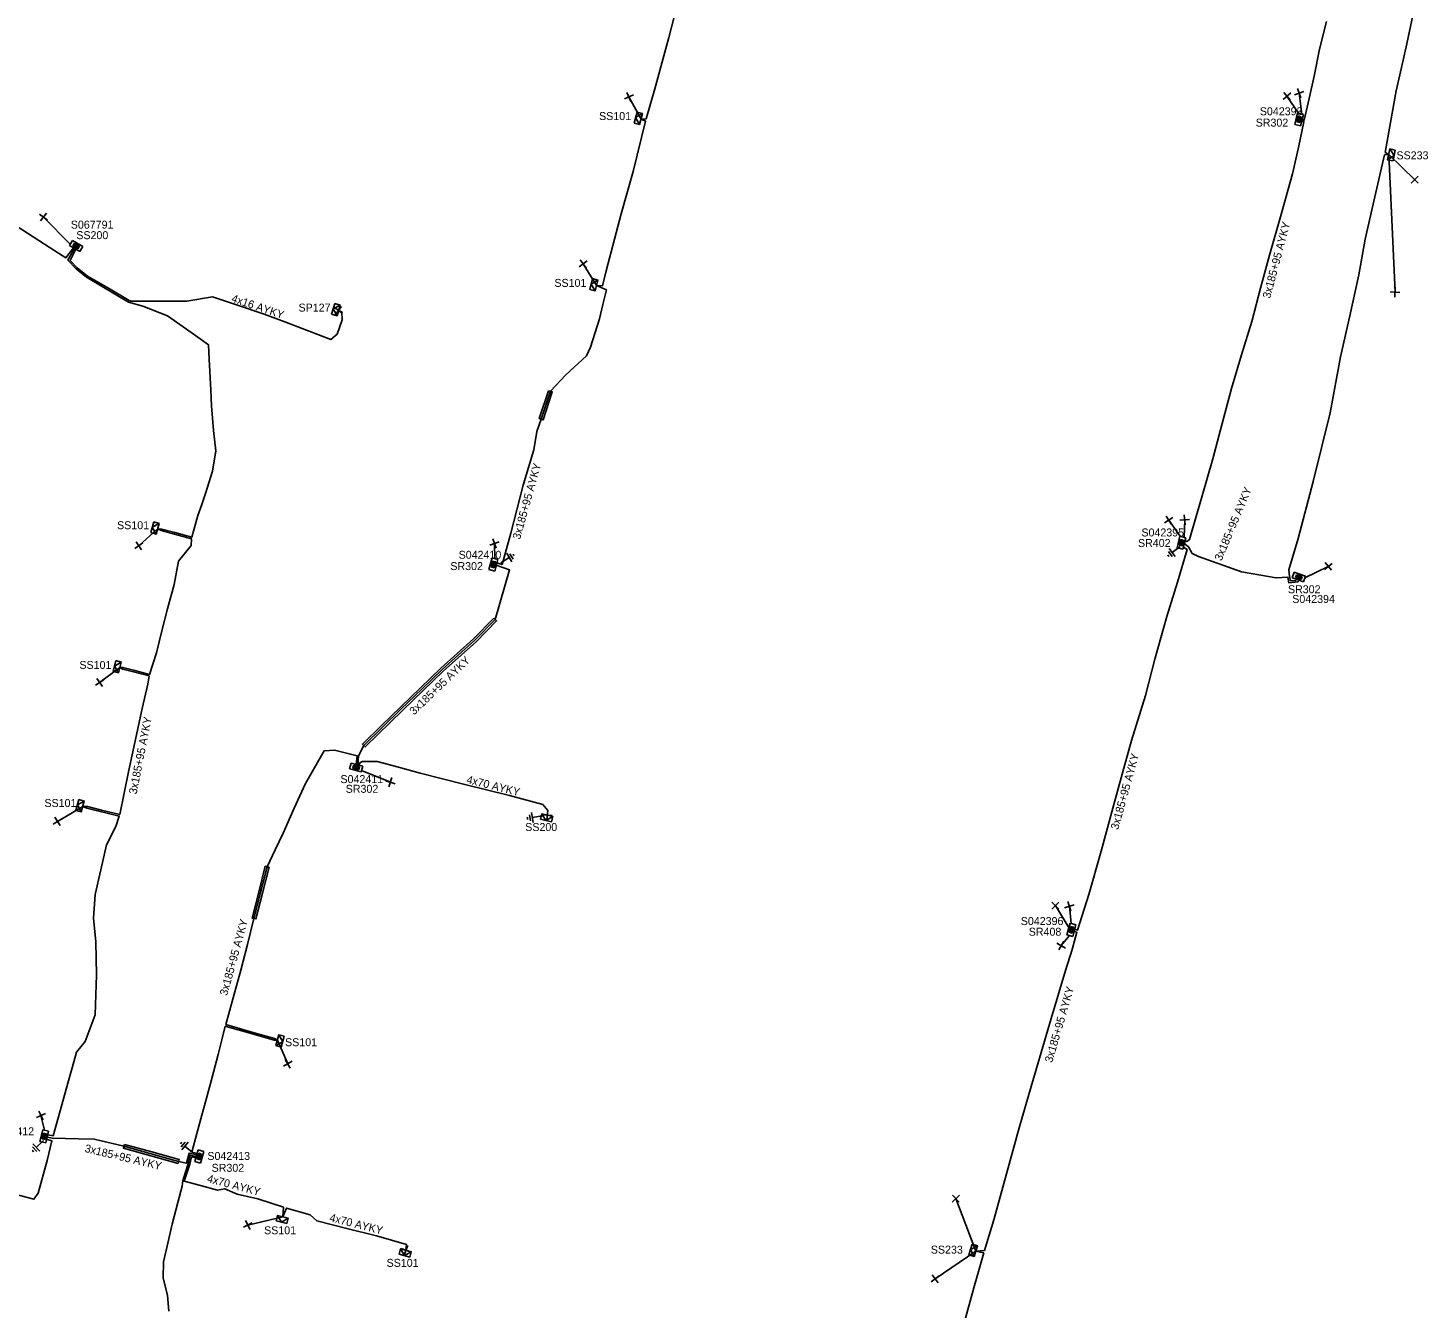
# Model space of a CAD drawing. Extents: x -748492 to -735633, y -1146251 to -1139940.
# Drawn here: x -736764.1 to -736588.4, y -1145747.2 to -1145586.5 of the extents above; entities that cross this region are included whole.
import ezdxf

# ---------------------------------------------------------------- set-up
doc = ezdxf.new("R2010")
doc.units = 0
for name, color, linetype in [('Vrstva 1', 7, 'Continuous'), ('Vrstva 14', 7, 'Continuous'), ('Vrstva 15', 7, 'Continuous'), ('Vrstva 20', 7, 'Continuous'), ('Vrstva 28', 7, 'Continuous'), ('Vrstva 29', 7, 'Continuous'), ('Vrstva 30', 7, 'Continuous'), ('Vrstva 31', 7, 'Continuous'), ('Vrstva 33', 7, 'Continuous'), ('Vrstva 34', 7, 'Continuous'), ('Vrstva 5', 7, 'Continuous'), ('Vrstva 52', 7, 'Continuous'), ('Vrstva 54', 7, 'Continuous'), ('Vrstva 59', 7, 'Continuous'), ('Vrstva 6', 7, 'Continuous'), ('Vrstva 8', 7, 'Continuous'), ('Vrstva 9', 7, 'Continuous')]:
    doc.layers.add(name, color=color, linetype=linetype)

# ---------------------------------------------------------------- blocks, each defined once
blk = doc.blocks.new('NN800')
at = {"layer": 'Vrstva 1'}
for points in [[(-0.44, 0.44), (0.44, -0.44)], [(-0.44, -0.44), (0.44, 0.44)]]:
    blk.add_lwpolyline(points, dxfattribs=at)
blk = doc.blocks.new('NN620')
at = {"layer": 'Vrstva 8'}
for points in [[(0.75, 0), (-0.75, 0)], [(-0.75, 0), (-0.75, -0.75)], [(0.75, -0.75), (0.75, 0)], [(-0.75, -0.75), (0.75, -0.75)], [(0.37, -0.18), (-0.38, -0.18)], [(-0.38, -0.18), (-0.38, -0.56)], [(-0.38, -0.56), (0.37, -0.56)], [(0.32, -0.23), (-0.33, -0.23)], [(-0.33, -0.23), (-0.33, -0.51)], [(-0.33, -0.51), (0.32, -0.51)], [(0.27, -0.27), (-0.28, -0.27)], [(-0.28, -0.27), (-0.28, -0.46)], [(-0.28, -0.46), (0.27, -0.46)], [(0.23, -0.32), (-0.23, -0.32)], [(-0.23, -0.32), (-0.23, -0.42)], [(-0.23, -0.42), (0.23, -0.42)], [(-0.19, -0.37), (0.19, -0.37)], [(0.23, -0.42), (0.23, -0.32)], [(0.27, -0.46), (0.27, -0.27)], [(0.32, -0.51), (0.32, -0.23)], [(0.37, -0.56), (0.37, -0.18)]]:
    blk.add_lwpolyline(points, dxfattribs=at)
blk = doc.blocks.new('NN630')
at = {"layer": 'Vrstva 9'}
for points in [[(0, -0.7), (-0.7, 0)], [(-0.7, -0.7), (-0.7, 0), (0.7, 0), (0.7, -0.7)], [(-0.7, -0.7), (0.7, -0.7)], [(0, -0.7), (0.7, 0)]]:
    blk.add_lwpolyline(points, dxfattribs=at)
blk = doc.blocks.new('NN810')
at = {"layer": 'Vrstva 14'}
for points in [[(0, -0.64), (0, -1.89)], [(0.63, -1.89), (-0.62, -1.89)], [(0.39, -2.2), (-0.4, -2.2)], [(0, -2.52), (-0.12, -2.52)], [(0.14, -2.52), (0, -2.52)]]:
    blk.add_lwpolyline(points, dxfattribs=at)

msp = doc.modelspace()

# ---------------------------------------------------------------- linework, layer by layer
at = {"layer": 'Vrstva 20'}
for points in [[(-736698.79, -1145632.01), (-736698.31, -1145632.17), (-736699.48, -1145635.68), (-736699.96, -1145635.52)], [(-736705.66, -1145660.55), (-736705.3, -1145660.91), (-736707.87, -1145663.53), (-736711.96, -1145667.2), (-736714.52, -1145669.66), (-736717.09, -1145672.12), (-736721.79, -1145676.73), (-736722.14, -1145676.37), (-736719.78, -1145674.07), (-736714.87, -1145669.3), (-736712.3, -1145666.84), (-736710.26, -1145665), (-736708.21, -1145663.17)], [(-736734.33, -1145691.71), (-736733.85, -1145691.83), (-736734.68, -1145695.08), (-736735.51, -1145698.33), (-736735.99, -1145698.21), (-736735.16, -1145694.96)], [(-736752, -1145726.62), (-736748.57, -1145727.58), (-736745.14, -1145728.54), (-736745.28, -1145729.02), (-736748.71, -1145728.06), (-736752.14, -1145727.1)]]:
    msp.add_lwpolyline(points, close=True, dxfattribs=at)
at = {"layer": 'Vrstva 5'}
for points in [[(-736682.65, -1145583.6), (-736683.68, -1145587.69), (-736685.46, -1145594.11), (-736686.52, -1145597.87), (-736687.18, -1145597.91), (-736686.6, -1145598.16), (-736688.15, -1145604.48), (-736689.66, -1145609.83), (-736691.56, -1145616.97), (-736692.02, -1145618.86), (-736692.76, -1145618.8), (-736691.53, -1145619.36), (-736691.97, -1145621.18), (-736692.41, -1145623), (-736693.53, -1145626.54), (-736694.03, -1145627.64), (-736696.63, -1145630.01), (-736698.55, -1145632.09), (-736699.72, -1145635.6), (-736700.24, -1145637.15), (-736700.62, -1145639.43), (-736701.29, -1145641.66), (-736701.95, -1145643.88), (-736703.51, -1145649.9), (-736704.06, -1145651.86), (-736704.61, -1145653.82), (-736705.26, -1145653.64)], [(-736589.98, -1145583.31), (-736591.05, -1145588.49), (-736591.73, -1145591.44), (-736592.42, -1145594.39), (-736593.14, -1145598.35), (-736593.81, -1145602.11), (-736593.35, -1145602.35), (-736593.87, -1145602.41), (-736595.07, -1145607.67), (-736596.29, -1145613.01), (-736597.09, -1145617.48), (-736598.24, -1145622.62), (-736599.39, -1145627.76), (-736600.68, -1145634.79), (-736602.83, -1145643.43), (-736604.72, -1145650.56), (-736605.86, -1145654.51), (-736605.78, -1145655.31), (-736605.67, -1145655.87), (-736605.04, -1145655.85), (-736605.03, -1145655.8)], [(-736601.14, -1145585.66), (-736602.03, -1145589.12), (-736602.7, -1145592.51), (-736603.33, -1145595.33), (-736603.94, -1145598.06), (-736604.2, -1145597.95)], [(-736604.26, -1145598.15), (-736603.98, -1145598.26), (-736604.68, -1145601.48), (-736605.4, -1145604.79), (-736606, -1145606.9), (-736606.86, -1145609.89), (-736608.32, -1145614.98), (-736609.43, -1145619.16), (-736610.54, -1145623.33), (-736611.8, -1145627.53), (-736613.06, -1145631.74), (-736614.23, -1145636.15), (-736615.41, -1145640.56), (-736616.74, -1145645.2), (-736618.08, -1145649.83), (-736618.35, -1145650.71), (-736618.68, -1145650.95), (-736618.92, -1145650.87)], [(-736776.46, -1145602.77), (-736777.3, -1145604.02), (-736775.27, -1145605.35), (-736769.77, -1145608.81), (-736765.48, -1145611.41), (-736760.73, -1145614.46), (-736759.36, -1145615.33), (-736758.41, -1145614.06)], [(-736758.26, -1145614.17), (-736759.11, -1145615.61), (-736758.07, -1145616.71), (-736756.76, -1145617.78), (-736751.5, -1145620.89), (-736749.7, -1145621.42), (-736746.6, -1145622.63), (-736743.09, -1145625.08), (-736741.47, -1145626.25), (-736741.38, -1145628.06), (-736741.18, -1145631.96), (-736741.08, -1145633.91), (-736740.96, -1145635.45), (-736740.85, -1145636.99), (-736740.53, -1145639.55), (-736740.95, -1145642.12), (-736741.83, -1145644.9), (-736742.31, -1145646.28), (-736742.78, -1145647.67), (-736743.56, -1145650.41), (-736745.68, -1145649.82), (-736747.32, -1145649.38), (-736747.84, -1145649.34), (-736747.4, -1145649.57), (-736743.61, -1145650.6), (-736743.62, -1145651.43), (-736745.24, -1145653.41), (-736745.76, -1145656.35), (-736746.61, -1145659.41), (-736747.3, -1145662.17), (-736747.99, -1145664.93), (-736748.85, -1145667.62), (-736750.7, -1145667.14), (-736752.21, -1145666.75), (-736752.58, -1145666.75), (-736752.23, -1145666.95), (-736748.91, -1145667.82), (-736749.06, -1145668.86), (-736749.79, -1145671.92), (-736751.52, -1145679.84), (-736752.59, -1145685.21), (-736754.9, -1145684.66), (-736756.65, -1145684.22), (-736757.24, -1145684.2), (-736756.72, -1145684.41), (-736752.65, -1145685.42), (-736753.09, -1145686.71), (-736754.25, -1145689.03), (-736754.97, -1145692.15), (-736755.7, -1145695.26), (-736755.88, -1145698.22), (-736755.61, -1145701.22), (-736755.56, -1145703.29), (-736755.51, -1145705.36), (-736755.6, -1145707.86), (-736755.69, -1145710.37), (-736756.94, -1145713.7), (-736758.02, -1145715.07), (-736758.57, -1145717.01), (-736759.12, -1145718.94), (-736760.08, -1145722.4), (-736760.96, -1145725.55), (-736761.64, -1145725.41)], [(-736619, -1145651.19), (-736618.47, -1145651.62), (-736618, -1145652.44), (-736617.21, -1145652.83), (-736611.81, -1145654.74), (-736607.48, -1145655.52), (-736606.02, -1145655.41), (-736605.88, -1145656.13), (-736604.71, -1145655.99), (-736604.69, -1145655.91)], [(-736619.11, -1145651.64), (-736618.62, -1145651.96), (-736619.86, -1145656.03), (-736621.19, -1145660.38), (-736622.69, -1145665.72), (-736623.85, -1145670.28), (-736625.64, -1145675.92), (-736626.8, -1145680.17), (-736627.95, -1145684.41), (-736629.45, -1145689.83), (-736630.96, -1145695.26), (-736632.4, -1145699.73), (-736632.76, -1145699.63)], [(-736705.34, -1145653.93), (-736703.68, -1145654.51), (-736705.48, -1145660.73), (-736708.04, -1145663.35), (-736710.08, -1145665.19), (-736712.13, -1145667.02), (-736714.7, -1145669.48), (-736717.26, -1145671.94), (-736719.61, -1145674.25), (-736721.96, -1145676.55), (-736722.62, -1145677.87), (-736722.73, -1145678.99)], [(-736722.93, -1145678.93), (-736722.82, -1145677.84), (-736725.64, -1145677.14), (-736726.93, -1145677.22), (-736728.11, -1145679.28), (-736729.29, -1145681.34), (-736730.69, -1145684.44), (-736732.09, -1145687.54), (-736733.09, -1145689.66), (-736734.09, -1145691.77), (-736734.92, -1145695.02), (-736735.75, -1145698.27), (-736736.58, -1145701.52), (-736737.41, -1145704.76), (-736738.36, -1145708.23), (-736739.29, -1145711.59), (-736736.04, -1145712.52), (-736733.19, -1145713.34), (-736732.82, -1145713.55), (-736733.23, -1145713.56), (-736736.1, -1145712.72), (-736739.35, -1145711.79), (-736739.79, -1145713.52), (-736740.25, -1145715.34), (-736741.21, -1145719), (-736742.91, -1145725.27), (-736743.55, -1145727.6), (-736742.88, -1145727.76)], [(-736632.83, -1145699.89), (-736632.48, -1145699.99), (-736633.08, -1145702.15), (-736633.91, -1145704.81), (-736635.72, -1145710.84), (-736638.22, -1145719.38), (-736639.72, -1145724.54), (-736641.31, -1145730.31), (-736642.89, -1145736.09), (-736644.08, -1145739.94), (-736645.16, -1145740.03), (-736644.17, -1145740.23), (-736645.4, -1145744.63), (-736646.66, -1145749.18), (-736649.14, -1145757.65), (-736651.43, -1145765.38), (-736652.13, -1145767.33), (-736652.83, -1145769.28), (-736653.92, -1145770.84), (-736654.9, -1145771.31), (-736656.24, -1145771.68), (-736657.59, -1145771.92), (-736657.47, -1145771.26), (-736657.37, -1145770.92)], [(-736761.78, -1145725.99), (-736761.14, -1145726.17), (-736761.7, -1145728.63), (-736762.85, -1145732.77), (-736763.38, -1145733.52), (-736767.2, -1145732.49), (-736774.64, -1145730.61), (-736775.82, -1145729.75), (-736780.19, -1145727.81), (-736782.79, -1145727.32), (-736785.39, -1145726.83), (-736790.74, -1145725.23), (-736794.21, -1145724.22), (-736796.69, -1145722.83), (-736799.17, -1145721.31), (-736801.85, -1145719.21), (-736802.47, -1145718.72), (-736802.08, -1145718.12), (-736801.5, -1145717.21), (-736800.53, -1145715.69), (-736799.72, -1145714.3), (-736798.93, -1145712.9), (-736800.41, -1145711.45)], [(-736761.71, -1145725.7), (-736761.04, -1145725.86), (-736757.77, -1145725.92), (-736755.79, -1145725.97), (-736752.07, -1145726.86), (-736748.64, -1145727.82), (-736745.21, -1145728.78), (-736744.2, -1145729), (-736743.89, -1145727.73), (-736742.93, -1145727.94)], [(-736742.99, -1145728.14), (-736743.75, -1145727.97), (-736744.01, -1145729.05), (-736744.35, -1145730.12), (-736744.7, -1145731.2), (-736744.77, -1145731.87), (-736745.32, -1145733.94), (-736746.04, -1145736.65), (-736746.57, -1145739.02), (-736747.1, -1145741.39), (-736747.15, -1145743.36), (-736746.61, -1145745.58), (-736746.44, -1145747.55)], [(-736732.12, -1145735.72), (-736732.04, -1145734.51), (-736735.28, -1145733.46), (-736737.86, -1145732.86), (-736739.43, -1145732.2), (-736740.31, -1145732.36), (-736742.45, -1145731.79), (-736744.51, -1145731.25), (-736743.82, -1145729.1), (-736743.59, -1145728.2), (-736743.05, -1145728.33)]]:
    msp.add_lwpolyline(points, dxfattribs=at)
at = {"layer": 'Vrstva 52'}
for points in [[(-736758.09, -1145614.24), (-736758.81, -1145615.66), (-736757.93, -1145616.57), (-736756.64, -1145617.62), (-736754.03, -1145619.16), (-736751.42, -1145620.71), (-736751.16, -1145620.79), (-736750.84, -1145620.78), (-736747.2, -1145620.78), (-736744.17, -1145620.79), (-736740.94, -1145620.21), (-736737.7, -1145621.3), (-736734.47, -1145622.39), (-736731.87, -1145623.36), (-736726.11, -1145625.6), (-736725.32, -1145624.9), (-736724.67, -1145623.1), (-736724.71, -1145622.12), (-736725.14, -1145621.94)], [(-736722.52, -1145679.04), (-736722.53, -1145678.77), (-736722.19, -1145678.55), (-736720.29, -1145678.55), (-736717.6, -1145679.29), (-736714.91, -1145680.04), (-736709.31, -1145681.44), (-736703.7, -1145682.84), (-736699.52, -1145683.94), (-736698.86, -1145684.73), (-736698.94, -1145685.29)], [(-736732.12, -1145735.72), (-736731.68, -1145734.62), (-736728.71, -1145735.45), (-736727.85, -1145736.22), (-736724.1, -1145737.17), (-736720.36, -1145738.11), (-736716.6, -1145739.21), (-736716.68, -1145739.91)]]:
    msp.add_lwpolyline(points, dxfattribs=at)
at = {"layer": 'Vrstva 59'}
for points in [[(-736687.18, -1145597.91), (-736688.7, -1145595.13)], [(-736604.65, -1145597.17), (-736606.11, -1145595.03)], [(-736604.23, -1145597.28), (-736604.57, -1145594.67)], [(-736593.35, -1145602.35), (-736590.08, -1145605.54)], [(-736593.35, -1145602.35), (-736592.55, -1145619.64)], [(-736758.76, -1145613.66), (-736762.16, -1145610.21)], [(-736692.76, -1145618.8), (-736694.44, -1145616.08)], [(-736747.84, -1145649.34), (-736750.2, -1145651.48)], [(-736619.51, -1145650.28), (-736620.94, -1145648.28)], [(-736619.03, -1145650.41), (-736618.95, -1145648.22)], [(-736705.51, -1145653.11), (-736705.56, -1145651.19)], [(-736603.87, -1145655.49), (-736600.93, -1145654.07)], [(-736752.58, -1145666.75), (-736755.13, -1145668.65)], [(-736722.24, -1145679.68), (-736718.63, -1145681.17)], [(-736757.24, -1145684.2), (-736760.41, -1145686.08)], [(-736633.44, -1145699.49), (-736635.17, -1145696.65)], [(-736633.18, -1145698.9), (-736633.42, -1145696.74)], [(-736633.4, -1145700.4), (-736634.44, -1145701.67)], [(-736732.82, -1145713.55), (-736731.51, -1145716.51)], [(-736762.05, -1145724.85), (-736762.49, -1145723)], [(-736645.16, -1145740.03), (-736647.67, -1145733.44)], [(-736732.12, -1145735.72), (-736736.52, -1145736.75)], [(-736645.16, -1145740.03), (-736650.25, -1145743.51)]]:
    msp.add_lwpolyline(points, dxfattribs=at)

# ---------------------------------------------------------------- block references
at = {"layer": 'Vrstva 15'}
for p, rotation in [((-736619, -1145651.19), -52.81527221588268), ((-736705.34, -1145653.93), 120.6850972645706), ((-736698.94, -1145685.29), -80.90976389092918), ((-736761.71, -1145725.7), -45.8905110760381), ((-736742.96, -1145728.04), -129.58383335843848)]:
    msp.add_blockref('NN810', p, dxfattribs=dict(at, rotation=rotation))
at = {"layer": 'Vrstva 28'}
for p, rotation in [((-736604.23, -1145598.05), -104.0362444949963), ((-736758.26, -1145614.17), 149.36825566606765), ((-736619, -1145651.19), -104.48966940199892), ((-736705.34, -1145653.93), -105.20976943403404), ((-736604.75, -1145655.76), 161.35825548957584), ((-736722.83, -1145678.96), -14.642908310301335), ((-736632.8, -1145699.79), -105.87579998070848), ((-736761.71, -1145725.7), -103.21045552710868), ((-736742.96, -1145728.04), 73.45597781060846)]:
    msp.add_blockref('NN620', p, dxfattribs=dict(at, rotation=rotation))
at = {"layer": 'Vrstva 31'}
for p, rotation in [((-736687.18, -1145597.91), -104.68872778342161), ((-736593.35, -1145602.35), 78.86373329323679), ((-736692.76, -1145618.8), -104.40670837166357), ((-736725.14, -1145621.94), -105.90603602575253), ((-736747.84, -1145649.34), -105.48563614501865), ((-736752.58, -1145666.75), -104.59657221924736), ((-736757.24, -1145684.2), -104.97684158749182), ((-736698.94, -1145685.29), -13.78995841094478), ((-736732.82, -1145713.55), 74.70699725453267), ((-736732.12, -1145735.72), -14.743602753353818), ((-736645.16, -1145740.03), -106.8867194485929), ((-736716.68, -1145739.91), -15.31961121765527)]:
    msp.add_blockref('NN630', p, dxfattribs=dict(at, rotation=rotation))
at = {"layer": 'Vrstva 34'}
for p, rotation in [((-736688.7, -1145595.13), -110.22500553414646), ((-736606.11, -1145595.03), 86.0548416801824), ((-736604.57, -1145594.67), -25.750552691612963), ((-736590.08, -1145605.54), 180), ((-736762.16, -1145610.21), -172.16247219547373), ((-736694.44, -1145616.08), 171.19308624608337), ((-736592.55, -1145619.64), 132.63373048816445), ((-736725.14, -1145621.94), -170.98056107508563), ((-736620.94, -1145648.28), 167.87304160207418), ((-736618.95, -1145648.22), -40.95290551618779), ((-736750.2, -1145651.48), 169.18606120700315), ((-736705.56, -1145651.19), -24.02021674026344), ((-736600.93, -1145654.07), 83.19866944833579), ((-736755.13, -1145668.65), 168.94860550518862), ((-736718.63, -1145681.17), 117.11249450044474), ((-736698.94, -1145685.29), 130.4462389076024), ((-736760.41, -1145686.08), 166.7837860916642), ((-736633.42, -1145696.74), -27.926608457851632), ((-736634.44, -1145701.67), 105.45210279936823), ((-736731.51, -1145716.51), 165.46541940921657), ((-736762.49, -1145723), -20.084886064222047), ((-736647.67, -1145733.44), 177.4324749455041), ((-736736.52, -1145736.75), 161.42077501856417), ((-736716.68, -1145739.91), -156.19406382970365), ((-736650.25, -1145743.51), 172.1465861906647)]:
    msp.add_blockref('NN800', p, dxfattribs=dict(at, rotation=rotation))
msp.add_blockref('NN800', (-736635.17, -1145696.65), dxfattribs=at)

# ---------------------------------------------------------------- texts
at = {"layer": 'Vrstva 29'}
for s, p in [('S042393', (-736609.52, -1145597.44)), ('S067791', (-736758.74, -1145611.67)), ('S042395', (-736624.38, -1145650.31)), ('S042410', (-736710.07, -1145653.11)), ('S042394', (-736605.45, -1145658.66)), ('S042411', (-736724.9, -1145681.27)), ('S042396', (-736639.52, -1145699.09)), ('S042412', (-736768.7, -1145725.49)), ('S042413', (-736741.6, -1145728.58))]:
    msp.add_text(s, height=1, dxfattribs=at).set_placement(p)
at = {"layer": 'Vrstva 30'}
for s, p in [('SR302', (-736610.04, -1145598.86)), ('SS200', (-736758.05, -1145612.99)), ('SR402', (-736624.81, -1145651.63)), ('SR302', (-736711.11, -1145654.53)), ('SR302', (-736605.99, -1145657.44)), ('SR302', (-736724.24, -1145682.49)), ('SR408', (-736638.52, -1145700.43)), ('SR302', (-736741.07, -1145730.07))]:
    msp.add_text(s, height=1, dxfattribs=at).set_placement(p)
at = {"layer": 'Vrstva 33'}
for s, p in [('SS101', (-736692.44, -1145598.04)), ('SS233', (-736592.37, -1145602.97)), ('SS101', (-736698.05, -1145618.98)), ('SP127', (-736730.16, -1145622.08)), ('SS101', (-736752.93, -1145649.4)), ('SS101', (-736757.66, -1145666.94)), ('SS101', (-736762.05, -1145684.27)), ('SS200', (-736701.71, -1145687.29)), ('SS101', (-736731.85, -1145714.3)), ('SS101', (-736734.48, -1145737.91)), ('SS233', (-736650.81, -1145740.34)), ('SS101', (-736719.11, -1145742))]:
    msp.add_text(s, height=1, dxfattribs=at).set_placement(p)
at = {"layer": 'Vrstva 54'}
for s, rotation, p in [('4x16 AYKY', 341.379, (-736738.67, -1145620.83)), ('4x70 AYKY', 345.976, (-736709.15, -1145681.26)), ('4x70 AYKY', 345.838, (-736726.35, -1145736.26))]:
    msp.add_text(s, height=1, rotation=rotation, dxfattribs=at).set_placement(p)
at = {"layer": 'Vrstva 6'}
for s, rotation, p in [('3x185+95 AYKY', 75.111, (-736608.23, -1145620.5)), ('3x185+95 AYKY', 74.325, (-736702.37, -1145650.76)), ('3x185+95 AYKY', 67.155, (-736614.34, -1145653.46)), ('3x185+95 AYKY', 43.803, (-736715.66, -1145672.79)), ('3x185+95 AYKY', 78.768, (-736750.49, -1145682.73)), ('3x185+95 AYKY', 74.495, (-736627.3, -1145687.19)), ('3x185+95 AYKY', 74.615, (-736739.12, -1145708.02)), ('3x185+95 AYKY', 73.705, (-736635.58, -1145716.43)), ('3x185+95 AYKY', 346.545, (-736757.06, -1145727.56)), ('4x70 AYKY', 345.147, (-736741.71, -1145731.34))]:
    msp.add_text(s, height=1, rotation=rotation, dxfattribs=at).set_placement(p)

doc.saveas('drawing.dxf')
